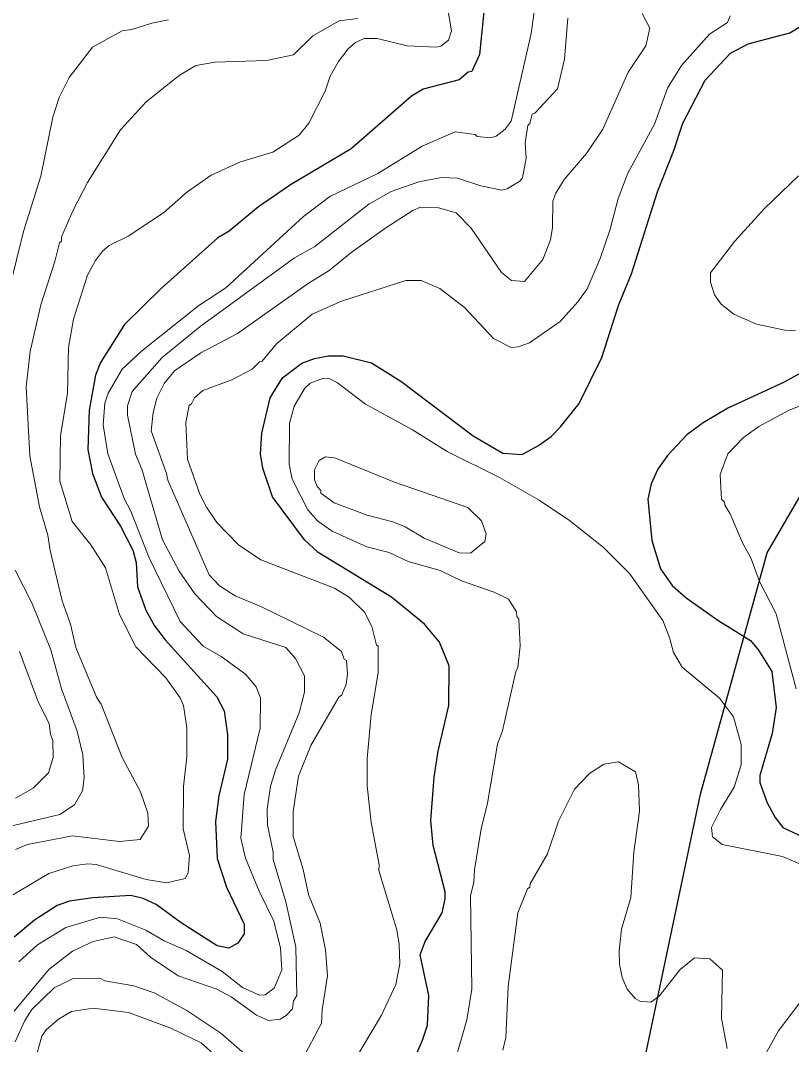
# Model space of a CAD drawing. Extents: x 598.3 to 623.2, y 6902.2 to 6930.1.
# Drawn here: x 610.928 to 612.063, y 6922.807 to 6924.314 of the extents above; entities that cross this region are included whole.
import ezdxf

# ---------------------------------------------------------------- set-up
doc = ezdxf.new("R2010")
doc.units = 0
doc.header["$LTSCALE"] = 0.032
for name, color, linetype, lineweight in [('1', 7, 'Continuous', 25), ('2', 7, 'Continuous', 13), ('26', 7, 'Continuous', 25)]:
    doc.layers.add(name, color=color, linetype=linetype, lineweight=lineweight)

msp = doc.modelspace()

# ---------------------------------------------------------------- linework, layer by layer
at = {"layer": '1'}
for points in [[(611.6109, 6924.3369), (611.6034, 6924.2644), (611.5924, 6924.2393), (611.587, 6924.2383), (611.5734, 6924.2272), (611.5208, 6924.2134), (611.5033, 6924.2031), (611.4145, 6924.1256), (611.3253, 6924.0725), (611.278, 6924.0402), (611.2348, 6924.0042), (611.2184, 6923.9942), (611.1353, 6923.9202), (611.081, 6923.8667), (611.0455, 6923.8109), (611.038, 6923.792), (611.0287, 6923.7406), (611.0271, 6923.6829), (611.0336, 6923.6473), (611.0471, 6923.6123), (611.075, 6923.5697), (611.0933, 6923.5345), (611.0982, 6923.5164), (611.0999, 6923.4805), (611.1122, 6923.4459), (611.1252, 6923.4231), (611.1408, 6923.4025), (611.2166, 6923.3186), (611.2277, 6923.2979), (611.2326, 6923.2626), (611.2326, 6923.2266), (611.2197, 6923.1729)], [(611.3608, 6923.8168), (611.3813, 6923.8208), (611.4029, 6923.8208), (611.4447, 6923.8103), (611.4875, 6923.7832), (611.5944, 6923.7026), (611.638, 6923.6774), (611.6665, 6923.6752), (611.6902, 6923.6884), (611.7088, 6923.702), (611.723, 6923.7161), (611.7501, 6923.7506), (611.7834, 6923.8184), (611.8089, 6923.896), (611.8271, 6923.9413), (611.8656, 6924.062), (611.8897, 6924.1229), (611.9027, 6924.1633), (611.9357, 6924.2265), (611.9732, 6924.2661), (611.9992, 6924.2801), (612.0602, 6924.2962), (612.0793, 6924.3073)], [(612.152, 6923.8369), (612.0509, 6923.7815), (611.9691, 6923.7438)], [(611.4948, 6922.7552), (611.5198, 6922.8129), (611.5269, 6922.8351), (611.5289, 6922.8786), (611.516, 6922.9385), (611.5234, 6922.9582), (611.5484, 6923.0003), (611.5532, 6923.021), (611.5532, 6923.0315), (611.5353, 6923.0994), (611.5321, 6923.1366), (611.537, 6923.2004), (611.5427, 6923.2386), (611.5582, 6923.3057), (611.5588, 6923.364), (611.5448, 6923.3992), (611.5226, 6923.4255), (611.4741, 6923.4651), (611.3662, 6923.5311), (611.3457, 6923.5499), (611.2989, 6923.6129), (611.2845, 6923.6554), (611.2813, 6923.6764), (611.2829, 6923.7069), (611.2955, 6923.7586), (611.3135, 6923.7882), (611.3418, 6923.8097), (611.3608, 6923.8168)], [(611.9691, 6923.7438), (611.9329, 6923.7222), (611.9088, 6923.7045), (611.8801, 6923.6741), (611.8663, 6923.6538), (611.8565, 6923.6323), (611.8512, 6923.6095), (611.8575, 6923.5488), (611.8698, 6923.5068), (611.8874, 6923.4826), (611.908, 6923.4642), (611.9544, 6923.4313), (612.0024, 6923.4015), (612.0142, 6923.3871), (612.0339, 6923.3556), (612.0404, 6923.3029), (612.0342, 6923.2646), (612.0163, 6923.2027), (612.0162, 6923.1922), (612.0272, 6923.1626), (612.0388, 6923.1411), (612.0503, 6923.1263), (612.0797, 6923.1125)], [(611.2197, 6923.1729), (611.2149, 6923.1351), (611.2173, 6923.0806), (611.231, 6923.0382), (611.2568, 6922.9838), (611.2569, 6922.9695), (611.2475, 6922.9557), (611.2345, 6922.9483), (611.2174, 6922.9519), (611.1644, 6922.9858), (611.1274, 6923.0129), (611.1083, 6923.0217), (611.0902, 6923.0259), (611.0344, 6923.0226), (610.9998, 6923.0179), (610.9817, 6923.0113), (610.9483, 6922.9899), (610.9184, 6922.9645)]]:
    msp.add_lwpolyline(points, dxfattribs=at)
at = {"layer": '2'}
for points in [[(611.1767, 6923.0849), (611.167, 6923.124), (611.1679, 6923.1865), (611.1728, 6923.2303), (611.1727, 6923.2731), (611.1678, 6923.306), (611.163, 6923.3173), (611.1418, 6923.3467), (611.0976, 6923.3921), (611.0736, 6923.4397), (611.0528, 6923.5086), (611.0312, 6923.5421), (611.0036, 6923.5765), (610.9858, 6923.636), (610.9866, 6923.7028), (610.997, 6923.7659), (610.9986, 6923.8327), (611.006, 6923.8745), (611.0265, 6923.9396), (611.038, 6923.9612), (611.0483, 6923.9747), (611.0581, 6923.9829), (611.0863, 6923.997), (611.1381, 6924.0311), (611.172, 6924.0612), (611.2086, 6924.0865), (611.2515, 6924.1063), (611.2991, 6924.1203), (611.3381, 6924.1456), (611.3523, 6924.163), (611.3763, 6924.2104), (611.3835, 6924.2326), (611.3958, 6924.2542), (611.4102, 6924.2728), (611.4212, 6924.2822), (611.4335, 6924.2878), (611.4528, 6924.2878), (611.4968, 6924.2773), (611.5398, 6924.2749), (611.5465, 6924.2765), (611.558, 6924.2856), (611.5622, 6924.2994), (611.5558, 6924.3363)], [(610.9114, 6923.9202), (610.9323, 6924.0037), (610.9575, 6924.085), (610.9752, 6924.1719), (610.9848, 6924.2011), (610.9994, 6924.2302), (611.0338, 6924.2752), (611.0773, 6924.2992), (611.0916, 6924.3009), (611.1212, 6924.3106), (611.1455, 6924.3155)], [(611.4243, 6924.3171), (611.3967, 6924.3137), (611.3583, 6924.2918), (611.3295, 6924.2636), (611.2899, 6924.2556), (611.2142, 6924.253), (611.1857, 6924.2482), (611.1615, 6924.2336), (611.1128, 6924.1947), (611.0752, 6924.1532), (611.0265, 6924.0756), (611.0054, 6924.0351), (610.9882, 6923.9956), (610.9881, 6923.9896), (610.985, 6923.9872), (610.9784, 6923.9593), (610.9575, 6923.8956), (610.942, 6923.827), (610.9363, 6923.7749), (610.9413, 6923.6733), (610.9555, 6923.5984), (610.968, 6923.5567), (610.9712, 6923.534), (610.9893, 6923.4597), (611.0012, 6923.4256), (611.0094, 6923.3912)], [(611.6841, 6924.3266), (611.6794, 6924.2953), (611.6501, 6924.1663), (611.6412, 6924.1542), (611.6279, 6924.1439), (611.6198, 6924.1414), (611.5999, 6924.1435), (611.5971, 6924.1464), (611.5677, 6924.1502), (611.5193, 6924.1292), (611.4537, 6924.0892), (611.383, 6924.0554), (611.3443, 6924.0258), (611.2301, 6923.9209), (611.1902, 6923.8948), (611.1058, 6923.8274), (611.0775, 6923.8008), (611.0569, 6923.7655), (611.0521, 6923.751), (611.0496, 6923.7192), (611.0562, 6923.6765), (611.0803, 6923.6106), (611.09, 6923.592), (611.1174, 6923.5234), (611.1629, 6923.4293), (611.1966, 6923.393), (611.2231, 6923.3779), (611.259, 6923.3517), (611.2748, 6923.3334), (611.2812, 6923.3173), (611.2805, 6923.2723), (611.257, 6923.1748), (611.2521, 6923.1104), (611.259, 6923.0812), (611.2791, 6923.0323), (611.3007, 6922.9884), (611.3103, 6922.9485)], [(611.4163, 6922.778), (611.4594, 6922.8497), (611.4804, 6922.895), (611.486, 6922.9253), (611.4852, 6922.9546), (611.4819, 6922.9757), (611.4553, 6923.0626), (611.4559, 6923.0714), (611.4441, 6923.1333), (611.4383, 6923.1876), (611.4383, 6923.2276), (611.4439, 6923.2927), (611.4544, 6923.354), (611.4544, 6923.3931), (611.4519, 6923.3947), (611.4452, 6923.4219), (611.4343, 6923.4434), (611.4121, 6923.4648), (611.3901, 6923.4784), (611.2815, 6923.5204), (611.2488, 6923.5423), (611.2168, 6923.5752), (611.2017, 6923.5977), (611.192, 6923.6171), (611.1736, 6923.6684), (611.1711, 6923.7227), (611.1759, 6923.7477), (611.1793, 6923.7498), (611.184, 6923.759), (611.1961, 6923.7694), (611.2391, 6923.7852), (611.2687, 6923.8009), (611.2796, 6923.8118), (611.2829, 6923.8122), (611.3044, 6923.8384), (611.3573, 6923.8821), (611.4002, 6923.9009), (611.4949, 6923.9317), (611.5176, 6923.9317), (611.5453, 6923.9196), (611.5812, 6923.8916), (611.624, 6923.8462), (611.6503, 6923.833), (611.6603, 6923.8338), (611.6773, 6923.8396), (611.7224, 6923.8712), (611.7481, 6923.8999), (611.7619, 6923.9194), (611.7811, 6923.9639), (611.7961, 6924.0073), (611.8078, 6924.0524), (611.8218, 6924.0894), (611.8614, 6924.1619), (611.8805, 6924.2148), (611.9011, 6924.248), (611.9423, 6924.2941), (611.9689, 6924.3112), (611.9725, 6924.3211)], [(611.6628, 6924.078), (611.6666, 6924.0829), (611.6721, 6924.1116), (611.6706, 6924.1343), (611.6747, 6924.1597), (611.6778, 6924.1627), (611.6813, 6924.1763), (611.6851, 6924.178), (611.7182, 6924.2136), (611.7288, 6924.2573), (611.7337, 6924.3176)], [(611.6967, 6923.9623), (611.708, 6923.9914), (611.711, 6924.0097), (611.7117, 6924.0482), (611.7158, 6924.0603), (611.728, 6924.0804), (611.7611, 6924.1185), (611.7853, 6924.1543), (611.8226, 6924.2383), (611.8484, 6924.2769), (611.8543, 6924.3029), (611.843, 6924.3245)], [(611.3346, 6922.8789), (611.333, 6922.9498), (611.3183, 6923.0168), (611.2999, 6923.0791), (611.2997, 6923.0896), (611.2912, 6923.1301), (611.2909, 6923.1529), (611.2959, 6923.1868), (611.3035, 6923.2121), (611.3379, 6923.2949), (611.3459, 6923.3254), (611.3459, 6923.3495), (611.3325, 6923.3751), (611.3182, 6923.3911), (611.2557, 6923.4112), (611.2162, 6923.4367), (611.1844, 6923.4704), (611.1614, 6923.5036), (611.1368, 6923.5498), (611.1064, 6923.6538), (611.0969, 6923.6757), (611.0853, 6923.7334), (611.0854, 6923.7471), (611.092, 6923.7683), (611.1361, 6923.8182), (611.1923, 6923.8639), (611.3312, 6923.9648), (611.361, 6923.9814), (611.4404, 6924.0441), (611.4736, 6924.0627), (611.5141, 6924.0766), (611.5477, 6924.083), (611.5713, 6924.0822), (611.6056, 6924.0708), (611.6364, 6924.0646), (611.6444, 6924.0664), (611.6628, 6924.078)], [(612.0686, 6923.8581), (612.0529, 6923.8584), (612.0112, 6923.8673), (611.978, 6923.882), (611.9595, 6923.8969), (611.9496, 6923.9104), (611.9434, 6923.9293), (611.9434, 6923.9428), (611.9793, 6923.9897), (612.0227, 6924.0369), (612.0733, 6924.0859)], [(611.3417, 6922.7831), (611.3709, 6922.8381), (611.3719, 6922.8578), (611.3799, 6922.9075), (611.3768, 6922.9461), (611.3687, 6922.9852), (611.352, 6923.0274), (611.3437, 6923.0642), (611.329, 6923.113), (611.3293, 6923.1495), (611.3368, 6923.2015), (611.3551, 6923.2467), (611.3962, 6923.3181), (611.401, 6923.3215), (611.4072, 6923.3374), (611.4092, 6923.3518), (611.4075, 6923.3719), (611.4043, 6923.3742), (611.4002, 6923.3853), (611.3737, 6923.4064), (611.2818, 6923.4514), (611.244, 6923.4673), (611.2209, 6923.482), (611.2054, 6923.4984), (611.1447, 6923.6374), (611.1428, 6923.6474), (611.1202, 6923.7101), (611.1231, 6923.7373), (611.1285, 6923.7583), (611.1392, 6923.7798), (611.1545, 6923.7985), (611.1932, 6923.8252), (611.2471, 6923.8534), (611.3513, 6923.9271), (611.382, 6923.9462), (611.414, 6923.9724), (611.4656, 6924.0093), (611.5052, 6924.0344), (611.5168, 6924.0393), (611.5433, 6924.0386), (611.5693, 6924.0312), (611.5914, 6924.0084), (611.6357, 6923.9432), (611.6506, 6923.9317), (611.6698, 6923.9303), (611.6967, 6923.9623)], [(611.7359, 6923.5781), (611.6916, 6923.6079), (611.6331, 6923.6413), (611.5559, 6923.6798), (611.5049, 6923.7118), (611.4355, 6923.7495), (611.3945, 6923.7811), (611.3831, 6923.7868), (611.3724, 6923.7874), (611.3543, 6923.7803), (611.3466, 6923.7728), (611.3305, 6923.7464), (611.3237, 6923.721), (611.3234, 6923.6612), (611.3279, 6923.6389), (611.351, 6923.5939), (611.3656, 6923.577), (611.3864, 6923.5623), (611.4374, 6923.5395), (611.4704, 6923.5311), (611.4984, 6923.5179), (611.5458, 6923.5047), (611.5769, 6923.4894), (611.625, 6923.4725), (611.6462, 6923.4621), (611.6582, 6923.4439), (611.6585, 6923.4366), (611.6616, 6923.4327), (611.6633, 6923.3938), (611.66, 6923.3613), (611.6568, 6923.3559), (611.6373, 6923.2687), (611.6301, 6923.2489), (611.6155, 6923.1619), (611.6058, 6923.1244), (611.596, 6923.0638), (611.5952, 6923.0453), (611.5905, 6923.0262), (611.592, 6922.8883), (611.5847, 6922.843), (611.5649, 6922.7727)], [(612.091, 6923.7529), (612.0593, 6923.7404), (612.0149, 6923.7165), (611.9923, 6923.7006), (611.9691, 6923.6764), (611.958, 6923.646), (611.9596, 6923.6096), (611.9642, 6923.605), (611.9645, 6923.6007), (611.9724, 6923.588), (611.9906, 6923.5451), (612.0031, 6923.5232), (612.0157, 6923.4884), (612.0403, 6923.4409), (612.0696, 6923.3303)], [(612.0494, 6923.0833), (611.9606, 6923.1012), (611.9467, 6923.1126), (611.945, 6923.1263), (611.9582, 6923.1528), (611.9787, 6923.1857), (611.9887, 6923.2186), (611.9887, 6923.2482), (611.9777, 6923.289), (611.9569, 6923.3167), (611.9019, 6923.3621), (611.8891, 6923.384), (611.8835, 6923.4061), (611.8736, 6923.4309), (611.8245, 6923.5), (611.7857, 6923.539), (611.7359, 6923.5781)], [(610.9091, 6923.1271), (610.9858, 6923.1453), (611.0074, 6923.1593), (611.0189, 6923.1801), (611.0214, 6923.1995), (611.0197, 6923.2331), (611.011, 6923.2682), (610.9881, 6923.3303), (610.9723, 6923.3876), (610.9443, 6923.4568), (610.9201, 6923.5051)], [(611.0094, 6923.3912), (611.0397, 6923.3179), (611.0463, 6923.3079), (611.0775, 6923.2294), (611.1045, 6923.1787), (611.1152, 6923.1473), (611.116, 6923.1283), (611.1039, 6923.1083), (611.0735, 6923.1054), (611.0042, 6923.1141), (610.938, 6923.1011), (610.9202, 6923.0939)], [(610.9262, 6923.3851), (610.9539, 6923.3114), (610.97, 6923.2793), (610.9717, 6923.2632), (610.9752, 6923.2542), (610.976, 6923.2294), (610.9691, 6923.2065), (610.9466, 6923.1841), (610.9202, 6923.1691)], [(611.6381, 6922.7983), (611.6422, 6922.8171), (611.6455, 6922.8918), (611.6601, 6923.0003), (611.6742, 6923.0356), (611.6778, 6923.0383), (611.6781, 6923.043), (611.7036, 6923.0872), (611.7197, 6923.1355), (611.7436, 6923.1826), (611.7654, 6923.2057), (611.7865, 6923.2194), (611.808, 6923.2226), (611.8331, 6923.2079), (611.8374, 6923.1889), (611.8389, 6923.15), (611.8307, 6923.0897), (611.8261, 6923.0232), (611.8128, 6922.9764), (611.809, 6922.9443), (611.8097, 6922.9249), (611.8136, 6922.9055), (611.8208, 6922.8883), (611.8325, 6922.8746), (611.8396, 6922.8706), (611.8559, 6922.8689), (611.8682, 6922.8779), (611.8992, 6922.917), (611.9203, 6922.9344), (611.9425, 6922.9328), (611.9611, 6922.9163), (611.9596, 6922.8453), (611.9684, 6922.8008)], [(610.8905, 6923.0117), (610.9694, 6923.0585), (611.0047, 6923.0697), (611.0268, 6923.0728), (611.039, 6923.0719), (611.1126, 6923.0494), (611.143, 6923.0446), (611.1701, 6923.0509), (611.1744, 6923.0596), (611.1767, 6923.0849)], [(612.0193, 6922.7828), (612.0438, 6922.8268), (612.0749, 6922.8677), (612.107, 6922.903), (612.138, 6922.93), (612.1489, 6922.9439), (612.1597, 6922.965), (612.1643, 6922.9838), (612.1651, 6923.0016), (612.1619, 6923.0194), (612.1578, 6923.0274), (612.1461, 6923.0402), (612.1282, 6923.05), (612.0494, 6923.0833)], [(611.3103, 6922.9485), (611.3127, 6922.9161), (611.3013, 6922.8898), (611.2882, 6922.8796), (611.2794, 6922.8794), (611.2547, 6922.8907), (611.2245, 6922.9142), (611.1714, 6922.9448), (611.1392, 6922.9593), (611.1123, 6922.9752), (611.0705, 6922.9919), (611.0457, 6922.9943), (610.9946, 6922.9789), (610.953, 6922.9534), (610.9255, 6922.9283)], [(610.9184, 6922.8557), (610.9693, 6922.9172), (611.0042, 6922.944), (611.0346, 6922.9585), (611.0657, 6922.9651), (611.0986, 6922.954), (611.1192, 6922.9352), (611.1601, 6922.9076), (611.2167, 6922.8881), (611.2378, 6922.8768), (611.2754, 6922.85), (611.2929, 6922.8422), (611.31, 6922.8437), (611.319, 6922.8493), (611.328, 6922.8593), (611.3297, 6922.871), (611.3346, 6922.8789)], [(610.9201, 6922.8104), (610.9342, 6922.8419), (610.9444, 6922.8581), (610.9772, 6922.8903), (611.0052, 6922.9036), (611.0443, 6922.9045), (611.0521, 6922.9003), (611.0948, 6922.8932), (611.1245, 6922.8825), (611.1725, 6922.8569), (611.2229, 6922.8235), (611.2727, 6922.7794)], [(610.9478, 6922.7785), (610.9593, 6922.8191), (610.9655, 6922.8282), (610.9838, 6922.8441), (611.0028, 6922.8551), (611.0349, 6922.8599), (611.0867, 6922.8535), (611.149, 6922.8306), (611.1936, 6922.8091), (611.226, 6922.7799)]]:
    msp.add_lwpolyline(points, dxfattribs=at)
msp.add_lwpolyline([(611.5862, 6923.5974), (611.6063, 6923.5775), (611.6131, 6923.5583), (611.6113, 6923.5471), (611.5905, 6923.5299), (611.5735, 6923.5308), (611.5219, 6923.5523), (611.4943, 6923.5689), (611.4761, 6923.5764), (611.438, 6923.5861), (611.3895, 6923.604), (611.3697, 6923.6184), (611.3701, 6923.6224), (611.3647, 6923.628), (611.3606, 6923.6379), (611.3606, 6923.653), (611.3673, 6923.6664), (611.3768, 6923.6718), (611.3903, 6923.6703), (611.4782, 6923.6348)], close=True, dxfattribs=at)
at = {"layer": '26'}
msp.add_lwpolyline([(611.7954, 6922.5408), (611.9289, 6923.1752), (612.0273, 6923.5305), (612.1476, 6923.7383), (612.4155, 6923.9952), (613.383, 6924.7878), (613.5033, 6924.9409), (613.7001, 6925.1814), (614.4217, 6926.395), (614.5438, 6926.7862), (614.6262, 6927.0228), (614.6475, 6927.193), (614.6688, 6927.3792), (614.6688, 6927.5892), (614.6788, 6927.929)], dxfattribs=at)

doc.saveas('drawing.dxf')
